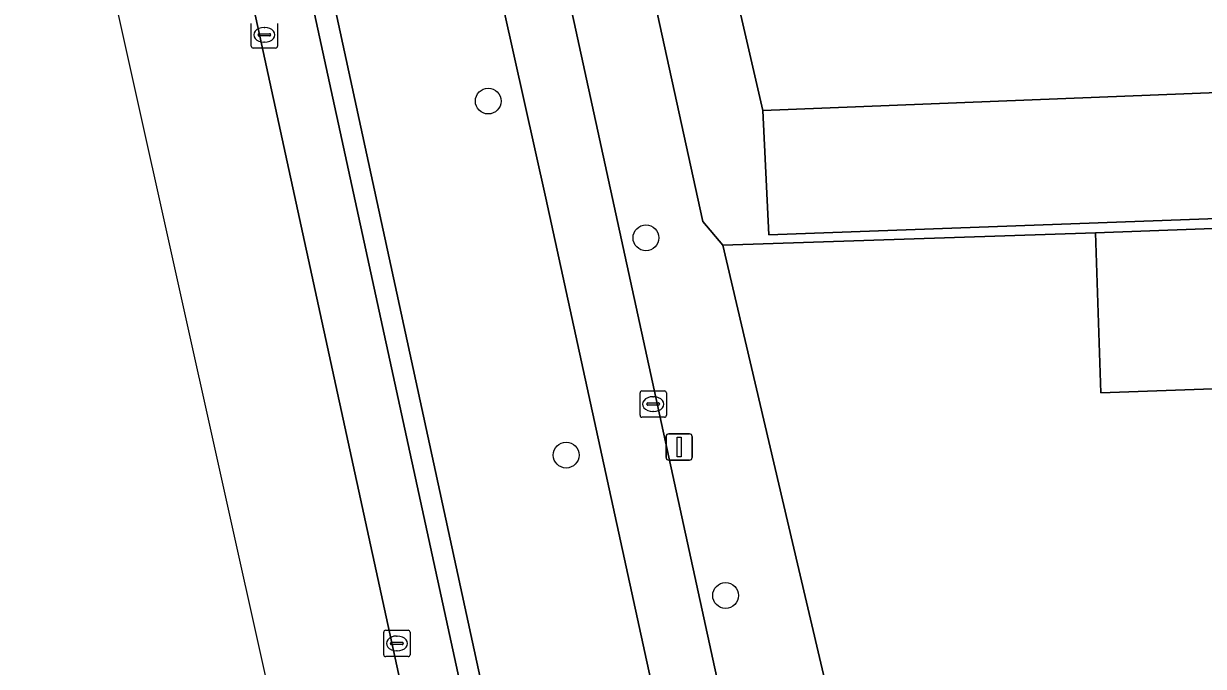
# Model space of a CAD drawing. Extents: x 160554 to 161248, y 385329 to 386506.
# Drawn here: x 160628.5 to 160673.27, y 386275.63 to 386300.02 of the extents above; entities that cross this region are included whole.
import ezdxf

# ---------------------------------------------------------------- set-up
doc = ezdxf.new("R2010")
doc.units = 0
for name, color, linetype in [('IMGEO_Berm_groen', 7, 'Continuous'), ('IMGEO_Boom', 7, 'Continuous'), ('IMGEO_Brandkraan', 7, 'Continuous'), ('IMGEO_Erf', 7, 'Continuous'), ('IMGEO_Fietspad_gesloten', 7, 'Continuous'), ('IMGEO_Groenvoorziening', 7, 'Continuous'), ('IMGEO_Kolk', 7, 'Continuous'), ('IMGEO_Lichtmast', 7, 'Continuous'), ('IMGEO_Muur', 7, 'Continuous'), ('IMGEO_Pand', 7, 'Continuous'), ('IMGEO_Parkeervlak_open', 7, 'Continuous'), ('IMGEO_Rijbaan_lokaal_gesloten', 7, 'Continuous'), ('IMGEO_Voetpad_open', 7, 'Continuous')]:
    doc.layers.add(name, color=color, linetype=linetype)

msp = doc.modelspace()

# ---------------------------------------------------------------- linework, layer by layer
at = {"layer": 'IMGEO_Berm_groen'}
msp.add_lwpolyline([(160648.32, 386293.399), (160645.105, 386307.819), (160643.877, 386313.806), (160637.741, 386312.496), (160650.78, 386252.355), (160656.97, 386253.702)], close=True, dxfattribs=at)
at = {"layer": 'IMGEO_Boom'}
for centre in [(160646.132, 386297.079), (160652.118, 386291.893), (160649.091, 386283.649), (160655.14, 386278.324)]:
    msp.add_circle(centre, 0.489, dxfattribs=at)
at = {"layer": 'IMGEO_Brandkraan'}
for p, q in [((160651.892, 386285.159), (160651.892, 386286.011)), ((160651.967, 386286.085), (160652.819, 386286.085)), ((160652.893, 386286.011), (160652.893, 386285.159)), ((160652.151, 386285.579), (160652.151, 386285.591)), ((160652.589, 386285.542), (160652.191, 386285.542)), ((160652.194, 386285.628), (160652.592, 386285.628)), ((160652.38, 386285.865), (160652.405, 386285.865)), ((160652.635, 386285.591), (160652.635, 386285.579)), ((160652.819, 386285.085), (160651.967, 386285.085)), ((160652.403, 386285.305), (160652.378, 386285.305))]:
    msp.add_line(p, q, dxfattribs=at)
for points in [[(160651.892, 386285.159), (160651.892, 386286.011)], [(160651.967, 386286.085), (160652.819, 386286.085)], [(160652.893, 386286.011), (160652.893, 386285.159)], [(160652.819, 386285.085), (160651.967, 386285.085)]]:
    msp.add_lwpolyline(points, dxfattribs=at)
for centre, radius, start, end in [((160651.969, 386286.009), 0.0765, 91.552, 178.448), ((160651.969, 386286.009), 0.0765, 91.552, 178.448), ((160652.817, 386286.009), 0.0765, 1.552, 88.448), ((160652.817, 386286.009), 0.0765, 1.552, 88.448), ((160652.191, 386285.588), 0.0403, 85.8775, 175.7526), ((160652.188, 386285.578), 0.0366, 178.938, 274.7102), ((160652.592, 386285.585), 0.043, 264.8664, 352.4533), ((160652.596, 386285.59), 0.0386, 1.7309, 96.639), ((160651.969, 386285.161), 0.0765, 181.552, 268.448), ((160651.969, 386285.161), 0.0765, 181.552, 268.448), ((160652.817, 386285.161), 0.0765, 271.552, 358.448), ((160652.817, 386285.161), 0.0765, 271.552, 358.448)]:
    msp.add_arc(centre, radius, start, end, dxfattribs=at)
for centre, major_axis, ratio, start_param, end_param in [((160652.379, 386285.585), (-0.387, 0.002), 0.722429, 4.712389, 7.853982), ((160652.404, 386285.585), (-0.39, 0.002), 0.717154, 1.570796, 4.712389)]:
    msp.add_ellipse(centre, major_axis=major_axis, ratio=ratio, start_param=start_param, end_param=end_param, dxfattribs=at)
at = {"layer": 'IMGEO_Erf'}
msp.add_lwpolyline([(160669.184, 386292.078), (160655.03, 386291.611), (160657.871, 386279.519), (160661.46, 386264.242), (160697.62, 386265.469), (160697.362, 386272.799), (160697.217, 386276.926), (160697.082, 386280.77), (160697.07, 386281.12), (160688.865, 386280.841), (160688.661, 386286.645), (160688.445, 386292.774), (160687.596, 386292.753), (160687.794, 386286.665), (160669.376, 386286.012)], close=True, dxfattribs=at)
at = {"layer": 'IMGEO_Fietspad_gesloten'}
msp.add_lwpolyline([(160641.966, 386323.62), (160643.596, 386315.414), (160643.877, 386313.806), (160645.105, 386307.819), (160648.32, 386293.399), (160656.97, 386253.702), (160657.325, 386252.075), (160665.689, 386213.767), (160666.031, 386212.183), (160672.12, 386183.978), (160672.525, 386182.104), (160677.596, 386158.614), (160678.108, 386156.246), (160678.703, 386153.321), (160679.188, 386151.516), (160679.518, 386150.026), (160681.583, 386140.477), (160682.341, 386136.704), (160684.879, 386136.929), (160684.225, 386139.98), (160681.409, 386153.159), (160681.391, 386153.241), (160680.724, 386156.257), (160647.574, 386308.43)], dxfattribs=at)
at = {"layer": 'IMGEO_Groenvoorziening'}
msp.add_lwpolyline([(160650.661, 386309.047), (160654.277, 386292.516), (160655.03, 386291.611), (160669.184, 386292.078), (160686.03, 386292.696), (160686.032, 386293.068), (160684.203, 386293.002), (160656.778, 386292.012), (160656.557, 386296.717), (160651.61, 386318.155), (160651.365, 386323.062), (160689.664, 386324.49), (160689.827, 386319.505), (160695.056, 386319.643), (160695.576, 386307.158), (160690.288, 386306.912), (160690.345, 386306.006), (160696.405, 386306.262), (160695.756, 386323.128), (160695.679, 386325.134)], dxfattribs=at)
at = {"layer": 'IMGEO_Kolk'}
for p, q in [((160637.136, 386299.167), (160637.136, 386300.019)), ((160637.624, 386299.873), (160637.649, 386299.873)), ((160638.137, 386300.019), (160638.137, 386299.167)), ((160637.395, 386299.587), (160637.395, 386299.599)), ((160637.833, 386299.55), (160637.435, 386299.55)), ((160637.438, 386299.636), (160637.836, 386299.636)), ((160637.647, 386299.313), (160637.622, 386299.313)), ((160637.879, 386299.599), (160637.879, 386299.587)), ((160638.063, 386299.093), (160637.211, 386299.093)), ((160642.166, 386276.078), (160642.166, 386276.93)), ((160642.241, 386277.004), (160643.093, 386277.004)), ((160643.167, 386276.93), (160643.167, 386276.078)), ((160642.425, 386276.498), (160642.425, 386276.51)), ((160642.468, 386276.547), (160642.866, 386276.547)), ((160642.654, 386276.784), (160642.679, 386276.784)), ((160642.909, 386276.51), (160642.909, 386276.498)), ((160642.863, 386276.461), (160642.465, 386276.461)), ((160642.677, 386276.224), (160642.652, 386276.224)), ((160643.093, 386276.004), (160642.241, 386276.004))]:
    msp.add_line(p, q, dxfattribs=at)
for points in [[(160637.136, 386299.167), (160637.136, 386300.019)], [(160638.137, 386300.019), (160638.137, 386299.167)], [(160638.063, 386299.093), (160637.211, 386299.093)], [(160642.166, 386276.078), (160642.166, 386276.93)], [(160642.241, 386277.004), (160643.093, 386277.004)], [(160643.167, 386276.93), (160643.167, 386276.078)], [(160643.093, 386276.004), (160642.241, 386276.004)]]:
    msp.add_lwpolyline(points, dxfattribs=at)
for centre, radius, start, end in [((160637.435, 386299.596), 0.0403, 85.8775, 175.7526), ((160637.432, 386299.586), 0.0366, 178.938, 274.7102), ((160637.836, 386299.593), 0.043, 264.8664, 352.4533), ((160637.84, 386299.598), 0.0386, 1.7309, 96.639), ((160637.213, 386299.169), 0.0765, 181.552, 268.448), ((160637.213, 386299.169), 0.0765, 181.552, 268.448), ((160638.061, 386299.169), 0.0765, 271.552, 358.448), ((160638.061, 386299.169), 0.0765, 271.552, 358.448), ((160642.243, 386276.928), 0.0765, 91.552, 178.448), ((160642.243, 386276.928), 0.0765, 91.552, 178.448), ((160643.091, 386276.928), 0.0765, 1.552, 88.448), ((160643.091, 386276.928), 0.0765, 1.552, 88.448), ((160642.465, 386276.507), 0.0403, 85.8775, 175.7526), ((160642.462, 386276.497), 0.0366, 178.938, 274.7102), ((160642.866, 386276.504), 0.043, 264.8664, 352.4533), ((160642.87, 386276.509), 0.0386, 1.7309, 96.639), ((160642.243, 386276.08), 0.0765, 181.552, 268.448), ((160642.243, 386276.08), 0.0765, 181.552, 268.448), ((160643.091, 386276.08), 0.0765, 271.552, 358.448), ((160643.091, 386276.08), 0.0765, 271.552, 358.448)]:
    msp.add_arc(centre, radius, start, end, dxfattribs=at)
for centre, major_axis, ratio, start_param, end_param in [((160637.623, 386299.593), (-0.387, 0.002), 0.722429, 4.712389, 7.853982), ((160637.648, 386299.593), (-0.39, 0.002), 0.717154, 1.570796, 4.712389), ((160642.653, 386276.504), (-0.387, 0.002), 0.722429, 4.712389, 7.853982), ((160642.678, 386276.504), (-0.39, 0.002), 0.717154, 1.570796, 4.712389)]:
    msp.add_ellipse(centre, major_axis=major_axis, ratio=ratio, start_param=start_param, end_param=end_param, dxfattribs=at)
at = {"layer": 'IMGEO_Lichtmast'}
for p, q in [((160652.882, 386283.556), (160652.882, 386284.356)), ((160652.882, 386284.356), (160652.882, 386283.556)), ((160652.982, 386284.456), (160653.772, 386284.456)), ((160653.772, 386284.456), (160652.982, 386284.456)), ((160653.872, 386284.356), (160653.872, 386283.556)), ((160653.872, 386283.556), (160653.872, 386284.356)), ((160653.772, 386283.456), (160652.982, 386283.456)), ((160652.982, 386283.456), (160653.772, 386283.456))]:
    msp.add_line(p, q, dxfattribs=at)
msp.add_lwpolyline([(160653.302, 386284.331), (160653.452, 386284.331), (160653.452, 386283.581), (160653.302, 386283.581), (160653.302, 386284.331)], dxfattribs=at)
for centre, start, end in [((160652.982, 386284.356), 90, 180), ((160652.982, 386284.356), 90, 180), ((160653.772, 386284.356), 0, 90), ((160653.772, 386284.356), 360, 90), ((160652.982, 386283.556), 180, 270), ((160652.982, 386283.556), 180, 270), ((160653.772, 386283.556), 270, 0), ((160653.772, 386283.556), 270, 0)]:
    msp.add_arc(centre, 0.1, start, end, dxfattribs=at)
at = {"layer": 'IMGEO_Muur'}
for points in [[(160669.184, 386292.078), (160655.03, 386291.611)], [(160655.03, 386291.611), (160657.871, 386279.519)], [(160657.871, 386279.519), (160661.46, 386264.242)]]:
    msp.add_lwpolyline(points, dxfattribs=at)
at = {"layer": 'IMGEO_Pand'}
msp.add_lwpolyline([(160687.596, 386292.753), (160686.03, 386292.696), (160669.184, 386292.078), (160669.376, 386286.012), (160687.794, 386286.665)], close=True, dxfattribs=at)
at = {"layer": 'IMGEO_Parkeervlak_open'}
for points in [[(160697.575, 386306.311), (160696.405, 386306.262), (160690.345, 386306.006), (160690.288, 386306.912), (160689.827, 386319.505), (160651.61, 386318.155), (160656.557, 386296.717), (160684.029, 386297.809), (160684.203, 386293.002), (160686.032, 386293.068), (160686.03, 386292.696), (160687.596, 386292.753), (160688.445, 386292.774), (160691.181, 386292.874), (160691.085, 386296.513), (160690.942, 386299.012), (160690.906, 386299.907), (160696.579, 386300.15), (160697.734, 386300.199)], [(160667.546, 386171.755), (160667.235, 386173.127), (160661.037, 386201.61), (160636.021, 386316.567)], [(160633.956, 386315.652), (160658.879, 386201.147), (160666.166, 386167.664)]]:
    msp.add_lwpolyline(points, dxfattribs=at)
msp.add_lwpolyline([(160656.557, 386296.717), (160656.778, 386292.012), (160684.203, 386293.002), (160684.029, 386297.809)], close=True, dxfattribs=at)
at = {"layer": 'IMGEO_Rijbaan_lokaal_gesloten'}
for points in [[(160568.029, 386440.655), (160562.767, 386437.281), (160562.767, 386437.281), (160583.152, 386408.014), (160602.223, 386374.893), (160619.632, 386342.829), (160627.151, 386322.494), (160666.177, 386147.12), (160667.311, 386142.022), (160709.137, 385951.327), (160715.986, 385920.097)], [(160668.64, 386156.299), (160668.561, 386156.664), (160666.166, 386167.664), (160658.879, 386201.147), (160633.956, 386315.652)]]:
    msp.add_lwpolyline(points, dxfattribs=at)
at = {"layer": 'IMGEO_Voetpad_open'}
for points in [[(160636.021, 386316.567), (160661.037, 386201.61), (160667.235, 386173.127), (160667.546, 386171.755)], [(160667.563, 386171.646), (160668.384, 386171.793), (160666.434, 386180.782), (160672.525, 386182.104), (160672.12, 386183.978), (160666.027, 386182.656), (160661.875, 386201.79), (160659.92, 386210.801), (160659.493, 386212.393), (160651.164, 386250.778), (160657.325, 386252.075), (160656.97, 386253.702), (160650.78, 386252.355), (160637.741, 386312.496), (160643.877, 386313.806), (160643.596, 386315.414), (160637.35, 386314.069), (160636.811, 386316.674)], [(160667.987, 386229.758), (160668.443, 386229.774), (160669.925, 386229.827), (160669.362, 386232.263), (160668.778, 386234.788), (160668.198, 386237.136), (160667.809, 386237.045), (160661.46, 386264.242), (160657.871, 386279.519), (160655.03, 386291.611), (160654.277, 386292.516), (160650.661, 386309.047)], [(160647.574, 386308.43), (160680.724, 386156.257), (160681.391, 386153.241), (160684.409, 386154.243), (160684.136, 386155.374), (160683.212, 386159.631), (160681.777, 386166.241), (160667.987, 386229.758)]]:
    msp.add_lwpolyline(points, dxfattribs=at)

doc.saveas('drawing.dxf')
